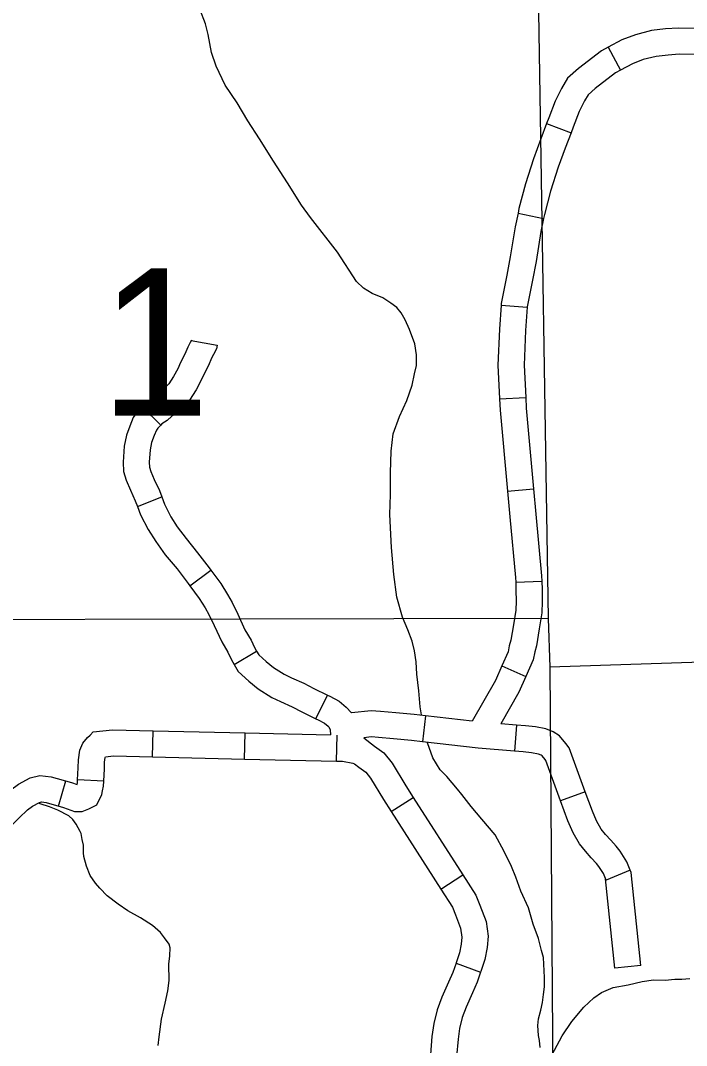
# Model space of a CAD drawing. Extents: x -492261 to -432772, y 1441225 to 1452922.
# Drawn here: x -463423.9 to -463314.8, y 1451571.3 to 1451739.3 of the extents above; entities that cross this region are included whole.
import ezdxf

# ---------------------------------------------------------------- set-up
doc = ezdxf.new("R2010")
doc.units = 0
doc.layers.add('Default', color=7, linetype='Continuous')

msp = doc.modelspace()

# ---------------------------------------------------------------- linework, layer by layer
at = {"layer": 'Default'}
for p, q in [((-463327.64, 1451734.91), (-463325.62, 1451731.13)), ((-463337.74, 1451722.4), (-463333.74, 1451720.85)), ((-463342.43, 1451707.7), (-463338.23, 1451706.84)), ((-463345.19, 1451692.59), (-463340.92, 1451692.28)), ((-463395.96, 1451686.84), (-463391.75, 1451686.04)), ((-463345.44, 1451677.26), (-463341.16, 1451677.48)), ((-463404.03, 1451675.96), (-463400.96, 1451672.96)), ((-463404.8, 1451659.64), (-463400.8, 1451661.19)), ((-463344.16, 1451662.15), (-463339.9, 1451662.53)), ((-463396.22, 1451646.63), (-463392.78, 1451649.19)), ((-463342.81, 1451647.24), (-463338.53, 1451647.4)), ((-463388.93, 1451633.7), (-463385.27, 1451635.92)), ((-463345.07, 1451633.48), (-463341.16, 1451631.73)), ((-463375.53, 1451624.84), (-463373.65, 1451628.69)), ((-463357.6, 1451625.3), (-463358.09, 1451621.04)), ((-463402.33, 1451618.58), (-463402.23, 1451622.87)), ((-463387.25, 1451618.23), (-463387.15, 1451622.51)), ((-463342.67, 1451623.78), (-463343.02, 1451619.51)), ((-463372.17, 1451617.88), (-463372.07, 1451622.16)), ((-463417.7, 1451610.51), (-463416.52, 1451614.64)), ((-463410.31, 1451614.59), (-463414.59, 1451614.81)), ((-463331.42, 1451612.87), (-463335.45, 1451611.4)), ((-463363.2, 1451609.63), (-463359.59, 1451611.94)), ((-463355.08, 1451596.92), (-463351.47, 1451599.23)), ((-463324.03, 1451599.99), (-463328.01, 1451598.39)), ((-463352.57, 1451584.76), (-463348.55, 1451583.28)), ((-463322.33, 1451584.41), (-463326.59, 1451583.97))]:
    msp.add_line(p, q, dxfattribs=at)
for points in [[(-463358.22, 1451625.48), (-463358.44, 1451626.77), (-463358.7, 1451629.4), (-463359.01, 1451632.14), (-463359.14, 1451634.14), (-463359.39, 1451635.97), (-463359.75, 1451637.57), (-463360.51, 1451639.39), (-463361.33, 1451641.5), (-463362.28, 1451644.75), (-463362.77, 1451648.46), (-463363.16, 1451652.92), (-463363.44, 1451658.29), (-463363.31, 1451661.61), (-463363.35, 1451665.16), (-463363.21, 1451668.71), (-463362.9, 1451671.52), (-463361.84, 1451674.39), (-463360.67, 1451676.98), (-463359.79, 1451679.5), (-463359.41, 1451681.34), (-463359.08, 1451682.71), (-463359.04, 1451684.49), (-463359.34, 1451686.26), (-463360.23, 1451688.65), (-463360.93, 1451690.19), (-463361.57, 1451691.38), (-463362.26, 1451692.23), (-463363.29, 1451692.96), (-463364.56, 1451693.81), (-463366.33, 1451694.53), (-463367.77, 1451695.43), (-463368.92, 1451696.51), (-463371.99, 1451701.28), (-463376.44, 1451707), (-463377.89, 1451708.99), (-463380.21, 1451712.68), (-463382.47, 1451716.2), (-463384.79, 1451719.9), (-463386.7, 1451722.85), (-463388.44, 1451725.8), (-463390.41, 1451728.7), (-463391.87, 1451731.77), (-463392.64, 1451734.05), (-463393.18, 1451736.96), (-463393.66, 1451738.73), (-463394.59, 1451741.12)], [(-463339.09, 1451740.72), (-463337.5, 1451641.25), (-463337.22, 1451633.29), (-463336.18, 1451489.83), (-463336.25, 1451481.82), (-463337.26, 1451337.74), (-463337.04, 1451330.58), (-463339.5, 1451167.68)], [(-463311.62, 1451737.76), (-463312.49, 1451737.95), (-463316.11, 1451738.04), (-463318.26, 1451737.89), (-463320.55, 1451737.62), (-463323.2, 1451736.95), (-463325.43, 1451736.09), (-463327.64, 1451734.91)], [(-463327.64, 1451734.91), (-463328.77, 1451734.31), (-463332.54, 1451731.42), (-463334.32, 1451729.81), (-463335.3, 1451728.14), (-463336.34, 1451726.08), (-463337.37, 1451723.34), (-463337.74, 1451722.4)], [(-463312.53, 1451733.58), (-463313.01, 1451733.68), (-463316.01, 1451733.75), (-463317.85, 1451733.62), (-463319.77, 1451733.39), (-463321.9, 1451732.86), (-463323.65, 1451732.19), (-463325.62, 1451731.13)], [(-463325.62, 1451731.13), (-463326.44, 1451730.69), (-463329.79, 1451728.13), (-463330.96, 1451727.07), (-463331.54, 1451726.09), (-463332.4, 1451724.36), (-463333.37, 1451721.81), (-463333.74, 1451720.85)], [(-463337.74, 1451722.4), (-463338.71, 1451719.88), (-463339.9, 1451716.6), (-463341.19, 1451712.49), (-463342.27, 1451708.48), (-463342.43, 1451707.7)], [(-463333.74, 1451720.85), (-463334.7, 1451718.37), (-463335.84, 1451715.22), (-463337.08, 1451711.29), (-463338.09, 1451707.5), (-463338.23, 1451706.84)], [(-463342.43, 1451707.7), (-463342.88, 1451705.45), (-463343.69, 1451700.52), (-463344.28, 1451697.56), (-463345.17, 1451692.9), (-463345.19, 1451692.59)], [(-463338.23, 1451706.84), (-463338.67, 1451704.68), (-463339.47, 1451699.75), (-463340.07, 1451696.74), (-463340.91, 1451692.34), (-463340.92, 1451692.28)], [(-463345.19, 1451692.59), (-463345.48, 1451688.68), (-463345.71, 1451682.76), (-463345.44, 1451677.26)], [(-463340.92, 1451692.28), (-463341.2, 1451688.44), (-463341.42, 1451682.79), (-463341.16, 1451677.48)], [(-463395.95, 1451686.87), (-463396.15, 1451686.49), (-463396.52, 1451685.73), (-463397.01, 1451684.61), (-463397.74, 1451683.22), (-463398.18, 1451682.2), (-463398.89, 1451680.9), (-463399.63, 1451679.71), (-463400.37, 1451678.95), (-463401.07, 1451678.33), (-463401.81, 1451677.81), (-463402.59, 1451677.11), (-463403.57, 1451676.43), (-463404.03, 1451675.96)], [(-463391.75, 1451686.04), (-463391.86, 1451685.44), (-463392.33, 1451684.55), (-463392.63, 1451683.93), (-463393.15, 1451682.75), (-463393.87, 1451681.37), (-463394.32, 1451680.32), (-463395.18, 1451678.74), (-463396.24, 1451677.05), (-463397.41, 1451675.85), (-463398.4, 1451674.97), (-463399.14, 1451674.44), (-463399.94, 1451673.74), (-463400.77, 1451673.15), (-463400.96, 1451672.96)], [(-463345.44, 1451677.26), (-463345.35, 1451675.42), (-463344.16, 1451662.15)], [(-463341.16, 1451677.48), (-463341.07, 1451675.72), (-463339.9, 1451662.53)], [(-463404.03, 1451675.96), (-463404.71, 1451675.25), (-463405.48, 1451674.21), (-463406.03, 1451672.79), (-463406.58, 1451671.31), (-463406.98, 1451669.51), (-463407.14, 1451666.86), (-463407.05, 1451665.37), (-463406.66, 1451663.92), (-463405.94, 1451662.28), (-463405.15, 1451660.55), (-463404.8, 1451659.64)], [(-463400.96, 1451672.96), (-463401.43, 1451672.48), (-463401.68, 1451672.13), (-463402.02, 1451671.26), (-463402.46, 1451670.09), (-463402.72, 1451668.91), (-463402.85, 1451666.86), (-463402.8, 1451666.07), (-463402.61, 1451665.35), (-463402.03, 1451664.03), (-463401.2, 1451662.23), (-463400.8, 1451661.19)], [(-463400.8, 1451661.19), (-463400.33, 1451659.98), (-463399.32, 1451657.95), (-463398.26, 1451656.29), (-463396.83, 1451654.35), (-463394.93, 1451652.04), (-463393.05, 1451649.55), (-463392.78, 1451649.19)], [(-463344.16, 1451662.15), (-463343.79, 1451657.94), (-463342.84, 1451648), (-463342.81, 1451647.24)], [(-463339.9, 1451662.53), (-463339.52, 1451658.34), (-463338.56, 1451648.28), (-463338.53, 1451647.4)], [(-463404.8, 1451659.64), (-463404.26, 1451658.25), (-463403.05, 1451655.83), (-463401.79, 1451653.86), (-463400.22, 1451651.72), (-463398.3, 1451649.38), (-463396.48, 1451646.98), (-463396.22, 1451646.63)], [(-463392.78, 1451649.19), (-463391.15, 1451646.99), (-463390.03, 1451645.22), (-463389.27, 1451643.86), (-463388.36, 1451641.97), (-463387.17, 1451639.43), (-463386.18, 1451637.72), (-463385.61, 1451636.49), (-463385.27, 1451635.92)], [(-463396.22, 1451646.63), (-463394.68, 1451644.56), (-463393.71, 1451643.03), (-463393.08, 1451641.89), (-463392.24, 1451640.14), (-463390.98, 1451637.44), (-463389.99, 1451635.74), (-463389.4, 1451634.47), (-463388.93, 1451633.7)], [(-463342.81, 1451647.24), (-463342.76, 1451645.92), (-463342.74, 1451644.09), (-463342.78, 1451642.63), (-463343.18, 1451640.25), (-463343.59, 1451637.72), (-463343.86, 1451636.77), (-463344.05, 1451635.78), (-463345.07, 1451633.48)], [(-463338.53, 1451647.4), (-463338.47, 1451646.02), (-463338.45, 1451644.06), (-463338.5, 1451642.21), (-463338.95, 1451639.54), (-463339.4, 1451636.8), (-463339.68, 1451635.79), (-463339.93, 1451634.49), (-463341.16, 1451631.73)], [(-463337.5, 1451641.25), (-463489.32, 1451640.94), (-463494.68, 1451641.19)], [(-463385.27, 1451635.92), (-463384.89, 1451635.3), (-463383.72, 1451634.2), (-463382.51, 1451633.21), (-463380.73, 1451632.11), (-463379.53, 1451631.55), (-463377.54, 1451630.64), (-463375.91, 1451629.79), (-463373.65, 1451628.69)], [(-463269.13, 1451635.55), (-463337.22, 1451633.29)], [(-463388.93, 1451633.7), (-463388.26, 1451632.59), (-463386.55, 1451630.98), (-463385, 1451629.71), (-463382.76, 1451628.33), (-463381.33, 1451627.66), (-463379.42, 1451626.79), (-463377.84, 1451625.96), (-463375.53, 1451624.84)], [(-463345.07, 1451633.48), (-463346.13, 1451631.1), (-463349.92, 1451624.42)], [(-463341.16, 1451631.73), (-463342.3, 1451629.17), (-463345.23, 1451623.99)], [(-463373.65, 1451628.69), (-463373.28, 1451628.51), (-463371.72, 1451627.71), (-463370.56, 1451626.73), (-463369.71, 1451625.79)], [(-463357.6, 1451625.3), (-463359.43, 1451625.51), (-463362.43, 1451625.82), (-463364.97, 1451626.03), (-463366.49, 1451626.14), (-463369.71, 1451625.79)], [(-463375.53, 1451624.84), (-463375.19, 1451624.67), (-463374.11, 1451624.12), (-463373.55, 1451623.64), (-463373.41, 1451623.49), (-463373.2, 1451623), (-463373.18, 1451622.19)], [(-463349.92, 1451624.42), (-463357.6, 1451625.3)], [(-463414.59, 1451614.81), (-463414.49, 1451616.81), (-463414.44, 1451618.11), (-463414.22, 1451619.66), (-463413.72, 1451620.81), (-463412.97, 1451621.76), (-463412.54, 1451622.13), (-463412.02, 1451622.67), (-463408.89, 1451623.02), (-463402.23, 1451622.87)], [(-463402.23, 1451622.87), (-463387.15, 1451622.51)], [(-463387.15, 1451622.51), (-463373.18, 1451622.19)], [(-463342.67, 1451623.78), (-463345.23, 1451623.99)], [(-463331.42, 1451612.87), (-463334.04, 1451620.06), (-463334.61, 1451620.8), (-463335.61, 1451622.01), (-463336.69, 1451622.68), (-463337.86, 1451623.17), (-463339.59, 1451623.5), (-463341.19, 1451623.66), (-463342.67, 1451623.78)], [(-463358.09, 1451621.04), (-463359.89, 1451621.25), (-463362.82, 1451621.56), (-463365.31, 1451621.75), (-463366.42, 1451621.84), (-463367.7, 1451621.7)], [(-463367.7, 1451621.7), (-463365.97, 1451620.32), (-463364.39, 1451619.23), (-463363.07, 1451617.57), (-463360.81, 1451613.84), (-463359.59, 1451611.94)], [(-463343.02, 1451619.51), (-463348.96, 1451620), (-463358.09, 1451621.04)], [(-463338.81, 1451570.93), (-463338.93, 1451572.07), (-463339.06, 1451572.93), (-463339.19, 1451574.53), (-463339.09, 1451575.67), (-463338.7, 1451577.05), (-463338.43, 1451578.31), (-463338.27, 1451579.63), (-463338.11, 1451580.89), (-463338.07, 1451582.43), (-463338.28, 1451585.69), (-463338.58, 1451586.83), (-463339.05, 1451588.83), (-463339.93, 1451591.17), (-463340.7, 1451593.85), (-463341.98, 1451596.58), (-463342.81, 1451598.86), (-463343.51, 1451600.62), (-463344.68, 1451603.07), (-463346.19, 1451605.8), (-463348.38, 1451608.35), (-463350.11, 1451610.44), (-463351.62, 1451612.43), (-463352.37, 1451613.28), (-463354.1, 1451615.38), (-463355.2, 1451616.45), (-463356.36, 1451618.44), (-463357.28, 1451620.86)], [(-463335.45, 1451611.4), (-463337.85, 1451617.97), (-463337.97, 1451618.13), (-463338.47, 1451618.74), (-463338.66, 1451618.86), (-463339.09, 1451619.04), (-463340.22, 1451619.25), (-463341.59, 1451619.39), (-463343.02, 1451619.51)], [(-463410.31, 1451614.59), (-463410.21, 1451616.62), (-463410.16, 1451617.73), (-463410.06, 1451618.48), (-463410.01, 1451618.58), (-463408.7, 1451618.73), (-463402.33, 1451618.58)], [(-463402.33, 1451618.58), (-463387.25, 1451618.23)], [(-463387.25, 1451618.23), (-463372.17, 1451617.88)], [(-463372.17, 1451617.88), (-463371.19, 1451617.85), (-463369.49, 1451617.54), (-463369.24, 1451617.45), (-463368.53, 1451616.88), (-463367.35, 1451616.06), (-463366.59, 1451615.11), (-463364.45, 1451611.57), (-463363.2, 1451609.63)], [(-463426.08, 1451612.69), (-463425.52, 1451613.2), (-463424.29, 1451614.12), (-463422.38, 1451615.14), (-463420.77, 1451615.54), (-463418.9, 1451615.31), (-463415.57, 1451614.36), (-463414.66, 1451614.03), (-463414.62, 1451614.27), (-463414.59, 1451614.81)], [(-463423.17, 1451609.54), (-463422.79, 1451609.9), (-463421.99, 1451610.49), (-463420.83, 1451611.11), (-463420.5, 1451611.19), (-463419.75, 1451611.1), (-463416.9, 1451610.29), (-463415.12, 1451609.62), (-463413.83, 1451609.64), (-463412.74, 1451610.05), (-463411.43, 1451610.73), (-463410.6, 1451612.43), (-463410.49, 1451613.02), (-463410.36, 1451613.79), (-463410.31, 1451614.59)], [(-463324.03, 1451599.99), (-463324.6, 1451601.39), (-463325.7, 1451603.15), (-463326.34, 1451603.92), (-463327.23, 1451604.91), (-463328.11, 1451605.88), (-463328.78, 1451606.73), (-463329.57, 1451608.08), (-463330.25, 1451609.67), (-463331.42, 1451612.87)], [(-463401.38, 1451571.25), (-463401.22, 1451572.68), (-463400.85, 1451575.6), (-463400.25, 1451578.24), (-463399.82, 1451580.25), (-463399.61, 1451581.91), (-463399.64, 1451584.6), (-463399.48, 1451585.97), (-463399.43, 1451587.29), (-463399.61, 1451587.86), (-463400.36, 1451588.94), (-463401, 1451589.79), (-463402.32, 1451590.92), (-463404.28, 1451592.21), (-463406.34, 1451593.33), (-463407.95, 1451594.46), (-463409.73, 1451595.81), (-463410.94, 1451597.05), (-463411.64, 1451597.9), (-463412.51, 1451599.15), (-463413.15, 1451600.69), (-463413.56, 1451602.23), (-463413.63, 1451602.86), (-463413.64, 1451604.12), (-463413.82, 1451605.03), (-463414, 1451606), (-463414.18, 1451606.34), (-463414.82, 1451607.54), (-463415.4, 1451608.33), (-463416.03, 1451608.9), (-463417.81, 1451609.85), (-463419.18, 1451610.4), (-463420.73, 1451610.9), (-463420.95, 1451610.99)], [(-463359.59, 1451611.94), (-463351.47, 1451599.23)], [(-463328.01, 1451598.39), (-463328.43, 1451599.44), (-463329.18, 1451600.63), (-463329.58, 1451601.11), (-463330.42, 1451602.04), (-463331.38, 1451603.11), (-463332.33, 1451604.31), (-463333.4, 1451606.14), (-463334.24, 1451608.08), (-463335.45, 1451611.4)], [(-463436.27, 1451602.01), (-463435.24, 1451602.49), (-463434.15, 1451602.68), (-463432.22, 1451602.93), (-463429.91, 1451603.3), (-463428.52, 1451604.12), (-463426.83, 1451605.85), (-463425.84, 1451606.92), (-463424.96, 1451607.77), (-463423.79, 1451608.97), (-463423.17, 1451609.54)], [(-463363.2, 1451609.63), (-463355.08, 1451596.92)], [(-463351.47, 1451599.23), (-463349.36, 1451595.92), (-463348.69, 1451594.29), (-463347.65, 1451591.58), (-463347.34, 1451589.18), (-463347.46, 1451587.35), (-463347.84, 1451585.36), (-463348.5, 1451583.41), (-463348.55, 1451583.28)], [(-463322.33, 1451584.41), (-463323.88, 1451599.62), (-463324.03, 1451599.99)], [(-463326.59, 1451583.97), (-463328.09, 1451598.59), (-463328.01, 1451598.39)], [(-463355.08, 1451596.92), (-463353.17, 1451593.94), (-463352.67, 1451592.71), (-463351.83, 1451590.53), (-463351.64, 1451589.05), (-463351.72, 1451587.89), (-463351.99, 1451586.45), (-463352.54, 1451584.84), (-463352.57, 1451584.76)], [(-463352.57, 1451584.76), (-463353.12, 1451583.25), (-463353.82, 1451581.65), (-463354.9, 1451579.19), (-463355.69, 1451577.12), (-463356.24, 1451574.87), (-463356.53, 1451572.75), (-463356.77, 1451569.8)], [(-463348.55, 1451583.28), (-463349.14, 1451581.66), (-463349.89, 1451579.93), (-463350.93, 1451577.56), (-463351.59, 1451575.84), (-463352.02, 1451574.07), (-463352.26, 1451572.29), (-463352.5, 1451569.45)], [(-463320.22, 1451582.01), (-463318.33, 1451581.97), (-463316.74, 1451582.16), (-463315.6, 1451582.17), (-463314.29, 1451582.25)], [(-463346.02, 1451550.55), (-463345.85, 1451551.57), (-463345.12, 1451553), (-463344.17, 1451554.67), (-463343.45, 1451556.28), (-463342.61, 1451558.35), (-463341.61, 1451560.42), (-463340.6, 1451562.38), (-463340.04, 1451563.65), (-463339.54, 1451564.62), (-463338.76, 1451566.12), (-463338.14, 1451567.33), (-463335.18, 1451572.85), (-463333.61, 1451575.22), (-463331.63, 1451577.53), (-463330, 1451579.09), (-463328.75, 1451579.96), (-463326.82, 1451580.79), (-463324.37, 1451581.22), (-463322.1, 1451581.76), (-463320.22, 1451582.01)]]:
    msp.add_lwpolyline(points, dxfattribs=at)

# ---------------------------------------------------------------- texts
msp.add_text('1', height=24.14, dxfattribs=at).set_placement((-463410.93, 1451674.49))

doc.saveas('drawing.dxf')
